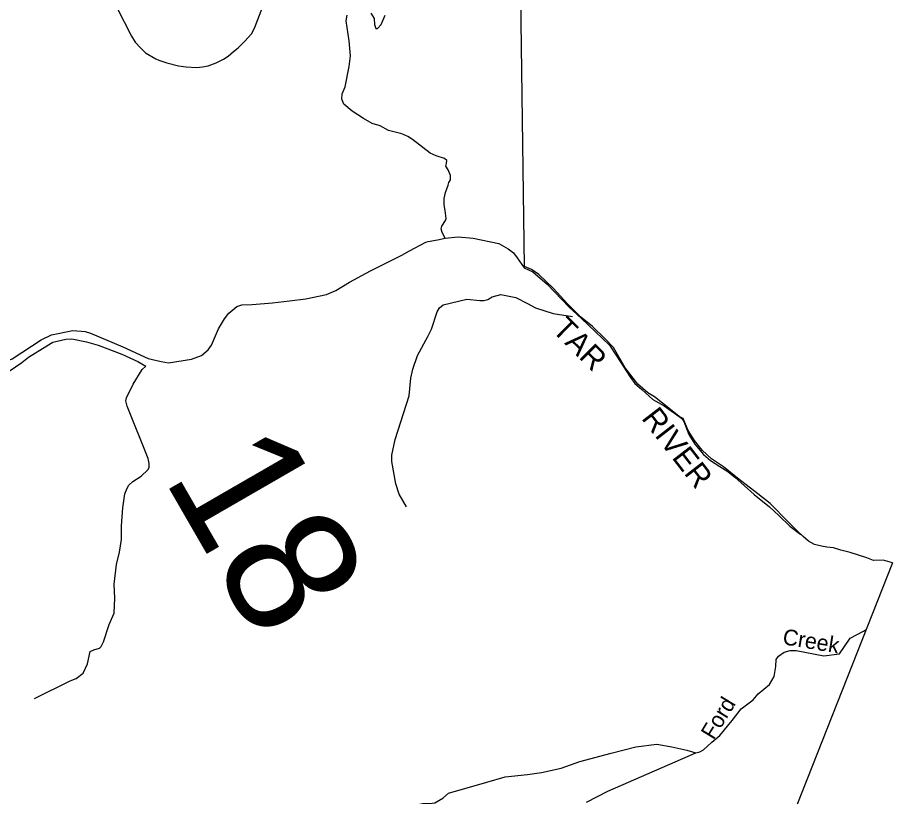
# Model space of a CAD drawing. Extents: x 2056842 to 2160602, y 826753 to 1016856.
# Drawn here: x 2140322 to 2148576, y 880850 to 888199 of the extents above; entities that cross this region are included whole.
import ezdxf

# ---------------------------------------------------------------- set-up
doc = ezdxf.new("R2010")
doc.units = 0
for name, color, linetype in [('Exist Boundary Political CountyLine', 7, 'Continuous'), ('Exist Hydrographic Creek Single Shore', 7, 'Continuous'), ('Exist Hydrographic Creek Single Shore Label', 7, 'Continuous'), ('Exist Hydrographic Misc Water Feature', 7, 'Continuous'), ('Exist Hydrographic River Shore', 7, 'Continuous'), ('Exist Hydrographic River Shore Label', 7, 'Continuous'), ('Exist Road Secondary Structure Standard Bridge Number Label', 7, 'Continuous'), ('Exist Road Secondary Type 51 Attributed', 7, 'Continuous')]:
    doc.layers.add(name, color=color, linetype=linetype)

msp = doc.modelspace()

# ---------------------------------------------------------------- linework, layer by layer
at = {"layer": 'Exist Boundary Political CountyLine'}
for points in [[(2148576.3, 883054.1), (2148488.9, 883078.5), (2148397.3, 883075.8), (2148335.6, 883100.4), (2148245.8, 883131.1), (2148177.9, 883153), (2148090.3, 883174.9), (2148020.2, 883194.6), (2147957.8, 883203.4), (2147905.2, 883212.2), (2147839.5, 883227.5), (2147782.6, 883258.2), (2147732.2, 883302), (2147677.4, 883354.6), (2147596.4, 883437.9), (2147421.2, 883613.2), (2147307.3, 883705.3), (2147114.5, 883854.3), (2146983.1, 883959.5), (2146869.2, 884034.1), (2146781.6, 884117.3), (2146707.1, 884209.4), (2146650.2, 884301.5), (2146602, 884415.4), (2146563.1, 884433.7), (2146482, 884500.8), (2146330.4, 884621.4), (2146269, 884656.5), (2146172.7, 884739.8), (2146054.4, 884893.2), (2145944.9, 885086.1), (2145861.6, 885169.4), (2145747.7, 885283.4), (2145633.9, 885375.4), (2145511.2, 885498.1), (2145379.8, 885642.8), (2145239.6, 885774.3), (2145169.5, 885822.5), (2145103.8, 885848.8), (2143763, 984829.3)], [(2148576.3, 883054.1), (2147672.8, 880767.6), (2147375.9, 880066.3), (2144173.6, 872249.3), (2143226.4, 869937.2), (2140998.3, 864497.6)]]:
    msp.add_lwpolyline(points, dxfattribs=at)
at = {"layer": 'Exist Hydrographic Creek Single Shore'}
for points in [[(2143654.1, 888239.6), (2143687.4, 888189.7), (2143690.5, 888134.2), (2143700.9, 888093.7), (2143718.5, 888095.8), (2143753.8, 888134.2), (2143781.9, 888198.7), (2143790.2, 888220.5)], [(2143949, 887102.1), (2143822, 887132.9), (2143744.2, 887175.6), (2143667.6, 887199.5), (2143584.7, 887244.7), (2143480.5, 887315.1), (2143400, 887379.9), (2143383, 887429), (2143386.3, 887477.2), (2143413.9, 887545), (2143451.6, 887736.6), (2143462, 887836.4), (2143449.5, 887979.8), (2143423.5, 888166.9), (2143431.8, 888219.9)], [(2144357, 886115.7), (2144326.8, 886169.7), (2144318, 886204.9), (2144324.3, 886230.1), (2144360.7, 886284.1), (2144367, 886302.9), (2144357, 886378.3), (2144345.7, 886431.1), (2144345.7, 886491.4), (2144360.7, 886546.7), (2144383.2, 886616.1), (2144392.1, 886642.1), (2144406.9, 886668.4), (2144407.2, 886707.5), (2144384.6, 886762.8), (2144363.2, 886795.4), (2144368.3, 886820.1), (2144370.8, 886849), (2144350.7, 886867.8), (2144272.8, 886894.2), (2144213.8, 886919.3), (2144049.3, 887047.2), (2144002.9, 887074.9), (2143949, 887102.1)], [(2147668.5, 882225.6), (2147927.4, 882177.5), (2148077.5, 882194.2), (2148176.6, 882343), (2148303.5, 882410.3), (2148312.6, 882415.6), (2148326.2, 882421.2)], [(2146720, 881261.5), (2146757.8, 881270.3), (2146794.2, 881290.4), (2146830.6, 881323), (2146872.1, 881360.7), (2146946.1, 881426.1), (2147064.2, 881565.5), (2147148.2, 881675.2), (2147223.6, 881734.4), (2147261.3, 881760.8), (2147310.3, 881818.6), (2147417, 881906.5), (2147458.5, 881983.2), (2147476, 882076.1), (2147480, 882142.8), (2147501.7, 882174.8), (2147555.6, 882211.1), (2147611.7, 882227.3), (2147663.9, 882225.7)], [(2143210.5, 879817.9), (2143325.8, 880078.9), (2143430.6, 880327.4), (2143623.6, 880580.8), (2143754.2, 880692.6), (2143817, 880720.2), (2144144.7, 880783.1), (2144210, 880784.3), (2144260.2, 880790.6), (2144333.1, 880834.6), (2144388.3, 880879.8), (2144749.7, 880985.1), (2144922, 881035.1), (2145134.2, 881057.7), (2145265, 881075.1), (2145450.9, 881117.9), (2145626.5, 881180.8), (2145921.5, 881257.5), (2146155, 881319), (2146352.2, 881342.9), (2146495.4, 881318.5), (2146634.7, 881287.1), (2146720, 881261.5)]]:
    msp.add_lwpolyline(points, dxfattribs=at)
at = {"layer": 'Exist Hydrographic Misc Water Feature'}
for points in [[(2143992.6, 883581.2), (2143922.1, 883702.9), (2143891.5, 883798.8), (2143852.7, 884010.6), (2143852.5, 884070.6), (2143885.8, 884216.7), (2144018, 884629.1), (2144033.4, 884797.2), (2144050.8, 884881.2), (2144096.4, 885009.5), (2144191.7, 885187.8), (2144227.4, 885260), (2144282.5, 885422.2), (2144302.4, 885460.3), (2144338.1, 885488.4), (2144559.8, 885541.3), (2144682.2, 885527.9), (2144721.8, 885528.1), (2144759.9, 885538.2), (2144799.9, 885564.4), (2144881.5, 885584.8), (2145023.8, 885557.4), (2145134.1, 885501.8), (2145208.1, 885458.3), (2145374, 885407.1), (2145558.4, 885377.8)], [(2140481.1, 881774.2), (2140820.4, 881941.7), (2140874.4, 881961.9), (2140940.2, 882014.2), (2140983.7, 882102.4), (2141009.1, 882216.5), (2141041.1, 882234.5), (2141097.1, 882248.8), (2141110.8, 882264.9), (2141134.8, 882309), (2141188.1, 882471.2), (2141233.6, 882579.4), (2141240.8, 882719.4), (2141234.4, 882851.3), (2141255.6, 883037.4), (2141283, 883155.4), (2141302.5, 883275.5), (2141304, 883403.5), (2141315, 883573.5), (2141334.7, 883703.6), (2141356.4, 883759.6), (2141372.4, 883787.7), (2141410.2, 883819.9), (2141487.9, 883870.2), (2141551.7, 883930.4), (2141563.3, 883954.5), (2141565.4, 883990.5), (2141555.1, 884038.5), (2141355.2, 884533.5), (2141345, 884583.5), (2141350.7, 884609.5), (2141414.1, 884739.8), (2141499.4, 884878.1), (2141531.4, 884910.3)], [(2145688.4, 880797.2), (2145891.8, 880900.2), (2146720, 881261.7)]]:
    msp.add_lwpolyline(points, dxfattribs=at)
at = {"layer": 'Exist Hydrographic River Shore'}
for points in [[(2144173.6, 886078), (2144196.2, 886085.6), (2144285.4, 886100.6), (2144357, 886115.7)], [(2144357, 886115.7), (2144478.8, 886128.3), (2144621.9, 886118.2), (2144861.3, 886066.5), (2144952.1, 886017.2), (2144999.9, 885978.3)], [(2141746.4, 884940), (2141962.7, 884975.9), (2142058.6, 885010.3), (2142120.3, 885062.5), (2142152.1, 885108.8), (2142218.5, 885263.1), (2142275, 885357.4), (2142315.2, 885408.4), (2142392.6, 885471.6), (2142438.5, 885488), (2142535, 885492.5), (2142728.3, 885507.6), (2142887.8, 885525.2), (2143042.3, 885544.1), (2143238.1, 885584.3), (2143324.8, 885624.5), (2143455.4, 885701.9), (2143651.3, 885807.4), (2143817, 885891.6), (2143946.3, 885955.7), (2144020.4, 885997.1), (2144173.6, 886078)], [(2144999.9, 885978.3), (2145035, 885931.8), (2145100.3, 885838.1), (2145181.9, 885800.4), (2145320, 885682.3), (2145527.2, 885466.2), (2145641.5, 885358.1), (2145905.2, 885107.3), (2145971.7, 885006.8), (2146106.1, 884802.3), (2146145, 884747), (2146212.8, 884687.9), (2146315.8, 884595), (2146421.3, 884534.7), (2146587, 884417.8), (2146607.1, 884387.7), (2146653.6, 884263.3), (2146710.1, 884174.1), (2146794.2, 884077.3), (2146858.7, 884019.1), (2146946.4, 883962.1), (2147021.5, 883914.5), (2147088, 883863), (2147270.1, 883698.2), (2147415.8, 883582.6), (2147504.9, 883500.9), (2147609.2, 883400.3), (2147711, 883320.1)], [(2139638.4, 885187.7), (2139750.5, 885170.3), (2139820.5, 885142.6), (2139862.6, 885118.8), (2139964.9, 885005.1), (2140047.3, 884941.4), (2140111.3, 884926), (2140211.2, 884952.1), (2140271.2, 884978.4), (2140544.2, 885157.8), (2140643.9, 885204), (2140844, 885247.1), (2140959.9, 885235.5), (2141009.8, 885221.7), (2141314.5, 885093), (2141554.7, 884982), (2141676.8, 884952.6), (2141746.4, 884940)], [(2140049.9, 884845.8), (2140189.9, 884848.3), (2140243.8, 884862.6), (2140363.4, 884943.1), (2140427.1, 884995.4), (2140598.6, 885102.1), (2140656.6, 885136.3), (2140778.4, 885162.9), (2140834.4, 885167.1), (2140972.4, 885139.7), (2141082.7, 885106.2), (2141304.8, 885021.2), (2141457.1, 884951.9), (2141531.4, 884910.3)]]:
    msp.add_lwpolyline(points, dxfattribs=at)
at = {"layer": 'Exist Road Secondary Type 51 Attributed'}
msp.add_lwpolyline([(2141255.1, 888300.9), (2141397.6, 888022.5), (2141433.6, 887967.3), (2141482.4, 887911.7), (2141529, 887865.7), (2141625.5, 887809.8), (2141654.5, 887795.7), (2141730.4, 887772.1), (2141840.1, 887743.9), (2141912.7, 887733.2), (2142010.1, 887727.1), (2142066.9, 887732.7), (2142120.9, 887743.9), (2142195.2, 887770.4), (2142266.6, 887804.7), (2142309.4, 887834.5), (2142360.3, 887877.3), (2142403.1, 887912.7), (2142466.7, 887974.1), (2142499.3, 888009.5), (2142528.6, 888045.5), (2142558.7, 888097.3), (2142589.6, 888178.9), (2142712.4, 888501.5)], dxfattribs=at)

# ---------------------------------------------------------------- texts
at = {"layer": 'Exist Hydrographic Creek Single Shore Label'}
for s, rotation, p in [('Creek', 350.62761, (2147532.9, 882286.7)), ('Ford', 58.5527, (2146887.7, 881376.3))]:
    msp.add_text(s, height=150, rotation=rotation, dxfattribs=at).set_placement(p)
at = {"layer": 'Exist Hydrographic River Shore Label'}
for s, rotation, p in [('TAR', 315.07257, (2145354.6, 885245.3)), ('RIVER', 307.73294, (2146202, 884417))]:
    msp.add_text(s, height=210, rotation=rotation, dxfattribs=at).set_placement(p)
at = {"layer": 'Exist Road Secondary Structure Standard Bridge Number Label'}
msp.add_text('18', height=1230.31, rotation=300, dxfattribs=at).set_placement((2141689.9, 883861.3))

doc.saveas('drawing.dxf')
